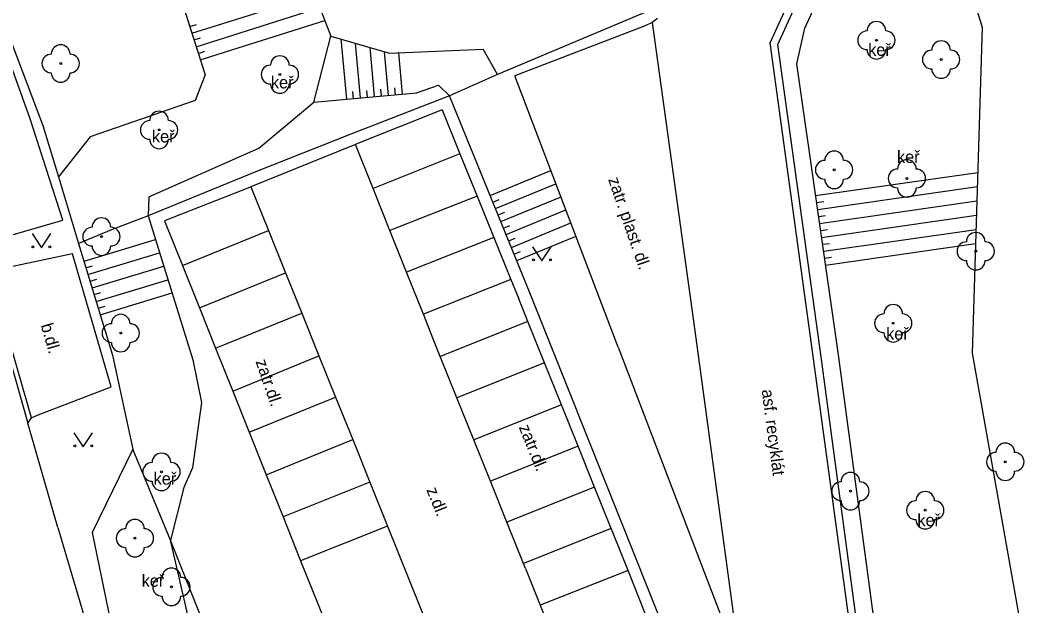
# Model space of a CAD drawing. Extents: x -600309 to -598967, y -1161267 to -1160292.
# Drawn here: x -599455.5 to -599401.3, y -1160625.1 to -1160593.8 of the extents above; entities that cross this region are included whole.
import ezdxf

# ---------------------------------------------------------------- set-up
doc = ezdxf.new("R2010")
doc.units = 0
for name, color, linetype in [('Level 10', 7, 'Continuous'), ('Level 11', 7, 'Continuous'), ('Level 14', 7, 'Continuous'), ('Level 15', 7, 'Continuous'), ('Level 22', 7, 'Continuous'), ('Level 36', 7, 'Continuous'), ('Level 40', 7, 'Continuous'), ('Level 42', 7, 'Continuous'), ('Level 7', 7, 'Continuous')]:
    doc.layers.add(name, color=color, linetype=linetype)

msp = doc.modelspace()

# ---------------------------------------------------------------- linework, layer by layer
at = {"layer": 'Level 10'}
for points in [[(-599415.41, -1160595), (-599410.64, -1160584.54)], [(-599454.99, -1160599), (-599456.78, -1160594.05)], [(-599422.1, -1160594.08), (-599429.06, -1160596.75)], [(-599421.71, -1160593.9), (-599422.1, -1160594.08)], [(-599421.43, -1160593.7), (-599421.71, -1160593.9)], [(-599413.2, -1160611.1), (-599415.41, -1160595)], [(-599423.53, -1160611.26), (-599429.06, -1160596.75)], [(-599432.95, -1160598.57), (-599437.5, -1160600.4)], [(-599432.95, -1160598.57), (-599432, -1160600.92), (-599431.08, -1160603.18), (-599430.18, -1160605.4), (-599429.27, -1160607.64), (-599428.85, -1160608.67)], [(-599453.23, -1160604.47), (-599454.99, -1160599)], [(-599437.57, -1160600.43), (-599443.17, -1160602.69)], [(-599437.5, -1160600.4), (-599437.57, -1160600.43)], [(-599443.25, -1160602.72), (-599447.79, -1160604.5)], [(-599443.17, -1160602.69), (-599443.25, -1160602.72)], [(-599457.31, -1160605.64), (-599453.23, -1160604.47)], [(-599447.79, -1160604.5), (-599446.83, -1160606.9), (-599445.92, -1160609.16), (-599445.06, -1160611.31), (-599444.14, -1160613.6), (-599443.26, -1160615.8), (-599442.35, -1160618.07), (-599441.44, -1160620.32)], [(-599452.7, -1160606.26), (-599456.93, -1160607.16)], [(-599450.64, -1160613.38), (-599452.7, -1160606.26)], [(-599423.83, -1160621.15), (-599423.91, -1160620.95), (-599424.8, -1160618.74), (-599425.68, -1160616.55), (-599426.57, -1160614.34), (-599427.47, -1160612.1), (-599428.36, -1160609.89), (-599428.85, -1160608.67)], [(-599423.53, -1160611.26), (-599417.16, -1160627.92)], [(-599410.67, -1160629.64), (-599413.2, -1160611.1)], [(-599454.64, -1160614.9), (-599450.64, -1160613.38)], [(-599455.1, -1160615.32), (-599454.9, -1160615.03)], [(-599454.9, -1160615.03), (-599454.64, -1160614.9)], [(-599453.49, -1160620.89), (-599455.1, -1160615.32)], [(-599441.44, -1160620.32), (-599440.52, -1160622.68)], [(-599453.49, -1160620.89), (-599451.95, -1160626.12)], [(-599416.78, -1160638.7), (-599417.64, -1160636.58), (-599418.55, -1160634.31), (-599419.44, -1160632.09), (-599420.33, -1160629.87), (-599421.24, -1160627.6), (-599422.13, -1160625.39), (-599423.01, -1160623.19), (-599423.83, -1160621.15)], [(-599440.52, -1160622.68), (-599437.05, -1160631.26)]]:
    msp.add_lwpolyline(points, dxfattribs=at)
at = {"layer": 'Level 11'}
for points in [[(-599421.71, -1160593.9), (-599419.44, -1160610.39)], [(-599433.41, -1160610.86), (-599433.95, -1160609.5), (-599434.85, -1160607.25), (-599435.74, -1160605.03), (-599436.64, -1160602.77), (-599437.57, -1160600.43)], [(-599432, -1160600.92), (-599436.64, -1160602.77)], [(-599443.17, -1160602.69), (-599442.23, -1160605.03), (-599441.32, -1160607.29), (-599440.45, -1160609.44), (-599439.53, -1160611.72), (-599438.64, -1160613.92), (-599437.72, -1160616.19), (-599436.81, -1160618.46)], [(-599431.08, -1160603.18), (-599435.74, -1160605.03)], [(-599450.62, -1160604.99), (-599452.38, -1160605.71)], [(-599446.83, -1160606.9), (-599442.23, -1160605.03)], [(-599430.18, -1160605.4), (-599434.85, -1160607.25)], [(-599457.59, -1160606.56), (-599455.1, -1160615.32)], [(-599454.9, -1160615.03), (-599457.22, -1160607.01)], [(-599445.92, -1160609.16), (-599441.32, -1160607.29)], [(-599429.27, -1160607.64), (-599433.95, -1160609.5)], [(-599445.06, -1160611.31), (-599440.45, -1160609.44)], [(-599428.36, -1160609.89), (-599433.05, -1160611.75)], [(-599428.49, -1160623.09), (-599428.6, -1160622.82), (-599429.49, -1160620.6), (-599430.37, -1160618.42), (-599431.26, -1160616.2), (-599432.16, -1160613.96), (-599433.05, -1160611.75), (-599433.41, -1160610.86)], [(-599419.44, -1160610.39), (-599416.99, -1160628.36)], [(-599444.14, -1160613.6), (-599439.53, -1160611.72)], [(-599427.47, -1160612.1), (-599432.16, -1160613.96)], [(-599443.26, -1160615.8), (-599438.64, -1160613.92)], [(-599426.57, -1160614.34), (-599431.26, -1160616.2)], [(-599442.35, -1160618.07), (-599437.72, -1160616.19)], [(-599425.68, -1160616.55), (-599430.37, -1160618.42)], [(-599436.81, -1160618.46), (-599441.44, -1160620.32)], [(-599436.81, -1160618.46), (-599435.86, -1160620.82)], [(-599424.8, -1160618.74), (-599429.49, -1160620.6)], [(-599435.86, -1160620.82), (-599440.52, -1160622.68)], [(-599435.86, -1160620.82), (-599432.37, -1160629.5)], [(-599423.91, -1160620.95), (-599428.6, -1160622.82)], [(-599428.49, -1160623.09), (-599427.7, -1160625.04), (-599426.81, -1160627.26), (-599425.92, -1160629.47), (-599425.01, -1160631.74), (-599424.11, -1160633.96), (-599423.22, -1160636.18), (-599422.31, -1160638.45), (-599421.45, -1160640.58)], [(-599423.01, -1160623.19), (-599427.7, -1160625.04)]]:
    msp.add_lwpolyline(points, dxfattribs=at)
at = {"layer": 'Level 14'}
for points in [[(-599413.55, -1160594.22), (-599409.98, -1160586.42)], [(-599447.57, -1160590.55), (-599445.62, -1160596.71)], [(-599440.42, -1160590.7), (-599438.89, -1160594.63)], [(-599404.8, -1160591.81), (-599404.07, -1160594.16)], [(-599439.8, -1160598.17), (-599438.89, -1160594.63)], [(-599438.89, -1160594.63), (-599435.76, -1160595.55)], [(-599413.99, -1160596.11), (-599413.55, -1160594.22)], [(-599404.07, -1160594.16), (-599404.61, -1160611.58)], [(-599435.76, -1160595.55), (-599430.75, -1160595.34)], [(-599429.99, -1160596.69), (-599430.75, -1160595.34)], [(-599411.76, -1160611.66), (-599413.99, -1160596.11)], [(-599445.62, -1160596.71), (-599446.15, -1160598.08)], [(-599434.32, -1160597.67), (-599433.14, -1160597.26)], [(-599433.14, -1160597.26), (-599432.55, -1160597.83)], [(-599439.8, -1160598.17), (-599434.32, -1160597.67)], [(-599446.15, -1160598.08), (-599451.77, -1160600.01)], [(-599442.74, -1160600.63), (-599439.8, -1160598.17)], [(-599451.77, -1160600.01), (-599453.46, -1160602.15)], [(-599448.62, -1160603.22), (-599442.74, -1160600.63)], [(-599448.62, -1160603.22), (-599448.66, -1160604.24)], [(-599448.66, -1160604.24), (-599446.28, -1160611.93)], [(-599446.28, -1160611.93), (-599445.81, -1160614.22)], [(-599409.61, -1160627.61), (-599411.76, -1160611.66)], [(-599404.61, -1160611.58), (-599401.32, -1160630.11)], [(-599445.81, -1160614.22), (-599446.29, -1160617.7)], [(-599449.48, -1160616.7), (-599451.66, -1160621.15)], [(-599446.29, -1160617.7), (-599446.76, -1160618.75)], [(-599446.76, -1160618.75), (-599447.46, -1160621.57)], [(-599451.66, -1160621.15), (-599450.41, -1160627.21)], [(-599444.91, -1160632.64), (-599447.46, -1160621.57)]]:
    msp.add_lwpolyline(points, dxfattribs=at)
at = {"layer": 'Level 15'}
for points in [[(-599446.33, -1160594.48), (-599439.76, -1160592.41)], [(-599446.1, -1160595.2), (-599439.48, -1160593.11)], [(-599446.44, -1160594.13), (-599446.08, -1160594.01)], [(-599445.88, -1160595.91), (-599439.21, -1160593.81)], [(-599446.21, -1160594.84), (-599445.86, -1160594.73)], [(-599438.05, -1160598.01), (-599438.35, -1160594.79)], [(-599437.31, -1160597.94), (-599437.57, -1160595.02)], [(-599445.99, -1160595.56), (-599445.63, -1160595.44)], [(-599436.56, -1160597.87), (-599436.8, -1160595.25)], [(-599435.81, -1160597.81), (-599436.03, -1160595.47)], [(-599435.07, -1160597.74), (-599435.27, -1160595.53)], [(-599437.68, -1160597.98), (-599437.72, -1160597.6)], [(-599436.93, -1160597.91), (-599436.97, -1160597.54)], [(-599436.19, -1160597.84), (-599436.22, -1160597.47)], [(-599435.44, -1160597.77), (-599435.47, -1160597.4)], [(-599430.38, -1160603.15), (-599427.13, -1160601.82)], [(-599412.98, -1160603.16), (-599404.31, -1160601.92)], [(-599430.09, -1160603.85), (-599426.86, -1160602.52)], [(-599412.87, -1160603.9), (-599404.33, -1160602.68)], [(-599429.81, -1160604.54), (-599426.59, -1160603.23)], [(-599430.23, -1160603.5), (-599429.89, -1160603.36)], [(-599412.93, -1160603.53), (-599412.55, -1160603.48)], [(-599412.77, -1160604.65), (-599404.36, -1160603.44)], [(-599429.95, -1160604.19), (-599429.6, -1160604.05)], [(-599429.53, -1160605.24), (-599426.33, -1160603.92)], [(-599412.82, -1160604.27), (-599412.45, -1160604.22)], [(-599412.66, -1160605.39), (-599404.38, -1160604.2)], [(-599429.67, -1160604.89), (-599429.32, -1160604.75)], [(-599429.24, -1160605.93), (-599426.06, -1160604.62)], [(-599429.38, -1160605.58), (-599429.04, -1160605.44)], [(-599428.96, -1160606.62), (-599425.79, -1160605.33)], [(-599412.71, -1160605.02), (-599412.34, -1160604.96)], [(-599412.55, -1160606.13), (-599404.4, -1160604.96)], [(-599452.09, -1160606.66), (-599448.27, -1160605.5)], [(-599412.61, -1160605.76), (-599412.24, -1160605.71)], [(-599412.45, -1160606.87), (-599404.43, -1160605.72)], [(-599451.88, -1160607.37), (-599448.05, -1160606.21)], [(-599429.1, -1160606.28), (-599428.75, -1160606.14)], [(-599412.5, -1160606.5), (-599412.13, -1160606.45)], [(-599451.99, -1160607.02), (-599451.63, -1160606.91)], [(-599451.66, -1160608.09), (-599447.83, -1160606.93)], [(-599451.77, -1160607.73), (-599451.41, -1160607.62)], [(-599451.44, -1160608.81), (-599447.61, -1160607.65)], [(-599451.55, -1160608.45), (-599451.19, -1160608.34)], [(-599451.22, -1160609.53), (-599447.38, -1160608.36)], [(-599451.33, -1160609.17), (-599450.97, -1160609.06)]]:
    msp.add_lwpolyline(points, dxfattribs=at)
at = {"layer": 'Level 22'}
for centre in [(-599409.73, -1160594.86), (-599453.34, -1160596.1), (-599406.27, -1160595.89), (-599441.62, -1160596.69), (-599448.08, -1160599.65), (-599411.99, -1160601.78), (-599408.1, -1160602.24), (-599451.16, -1160605.35), (-599404.42, -1160606.13), (-599408.83, -1160609.98), (-599450.13, -1160610.5), (-599402.84, -1160617.38), (-599447.95, -1160617.92), (-599411.12, -1160618.95), (-599407.12, -1160619.97), (-599449.37, -1160621.46), (-599447.42, -1160624.06)]:
    msp.add_circle(centre, 0.05, dxfattribs=at)
for centre, start, end in [((-599409.73, -1160594.36), 0, 180), ((-599410.23, -1160594.86), 90, 270), ((-599409.23, -1160594.86), 270, 90), ((-599453.34, -1160595.6), 0, 180), ((-599406.27, -1160595.39), 0, 180), ((-599453.84, -1160596.1), 90, 270), ((-599452.84, -1160596.1), 270, 90), ((-599441.62, -1160596.19), 0, 180), ((-599409.73, -1160595.36), 180, 0), ((-599406.77, -1160595.89), 90, 270), ((-599405.77, -1160595.89), 270, 90), ((-599442.12, -1160596.69), 90, 270), ((-599441.12, -1160596.69), 270, 90), ((-599453.34, -1160596.6), 180, 0), ((-599406.27, -1160596.39), 180, 0), ((-599441.62, -1160597.19), 180, 0), ((-599448.08, -1160599.15), 0, 180), ((-599448.58, -1160599.65), 90, 270), ((-599447.58, -1160599.65), 270, 90), ((-599448.08, -1160600.15), 180, 0), ((-599411.99, -1160601.28), 0, 180), ((-599412.49, -1160601.78), 90, 270), ((-599411.49, -1160601.78), 270, 90), ((-599408.1, -1160601.74), 0, 180), ((-599408.6, -1160602.24), 90, 270), ((-599407.6, -1160602.24), 270, 90), ((-599411.99, -1160602.28), 180, 0), ((-599408.1, -1160602.74), 180, 0), ((-599451.16, -1160604.85), 0, 180), ((-599451.66, -1160605.35), 90, 270), ((-599450.66, -1160605.35), 270, 90), ((-599404.42, -1160605.63), 0, 180), ((-599451.16, -1160605.85), 180, 0), ((-599404.92, -1160606.13), 90, 270), ((-599403.92, -1160606.13), 270, 90), ((-599404.42, -1160606.63), 180, 0), ((-599408.83, -1160609.48), 0, 180), ((-599450.13, -1160610), 0, 180), ((-599409.33, -1160609.98), 90, 270), ((-599408.33, -1160609.98), 270, 90), ((-599450.63, -1160610.5), 90, 270), ((-599449.63, -1160610.5), 270, 90), ((-599408.83, -1160610.48), 180, 0), ((-599450.13, -1160611), 180, 0), ((-599402.84, -1160616.88), 0, 180), ((-599447.95, -1160617.42), 0, 180), ((-599403.34, -1160617.38), 90, 270), ((-599402.34, -1160617.38), 270, 90), ((-599448.45, -1160617.92), 90, 270), ((-599447.45, -1160617.92), 270, 90), ((-599411.12, -1160618.45), 0, 180), ((-599402.84, -1160617.88), 180, 0), ((-599447.95, -1160618.42), 180, 0), ((-599411.62, -1160618.95), 90, 270), ((-599410.62, -1160618.95), 270, 90), ((-599407.12, -1160619.47), 0, 180), ((-599411.12, -1160619.45), 180, 0), ((-599407.62, -1160619.97), 90, 270), ((-599406.62, -1160619.97), 270, 90), ((-599449.37, -1160620.96), 0, 180), ((-599407.12, -1160620.47), 180, 0), ((-599449.87, -1160621.46), 90, 270), ((-599448.87, -1160621.46), 270, 90), ((-599449.37, -1160621.96), 180, 0), ((-599447.42, -1160623.56), 0, 180), ((-599447.92, -1160624.06), 90, 270), ((-599446.92, -1160624.06), 270, 90), ((-599447.42, -1160624.56), 180, 0)]:
    msp.add_arc(centre, 0.5, start, end, dxfattribs=at)
at = {"layer": 'Level 36'}
for points in [[(-599454.87, -1160605.19), (-599454.37, -1160605.94), (-599453.87, -1160605.19)], [(-599428.11, -1160605.89), (-599427.61, -1160606.64), (-599427.11, -1160605.89)], [(-599452.63, -1160615.83), (-599452.13, -1160616.58), (-599451.63, -1160615.83)]]:
    msp.add_lwpolyline(points, dxfattribs=at)
for centre in [(-599454.8202, -1160605.8898), (-599453.9208, -1160605.8898), (-599428.0602, -1160606.5898), (-599427.1608, -1160606.5898), (-599452.5802, -1160616.5298), (-599451.6808, -1160616.5298)]:
    msp.add_circle(centre, 0.05, dxfattribs=at)
at = {"layer": 'Level 7'}
for points in [[(-599415, -1160595.08), (-599410.33, -1160584.84)], [(-599458.54, -1160588.22), (-599454.29, -1160599.42)], [(-599421.55, -1160593.14), (-599429.99, -1160596.69)], [(-599412.69, -1160611.78), (-599415, -1160595.08)], [(-599429.99, -1160596.69), (-599432.55, -1160597.83)], [(-599432.55, -1160597.83), (-599437.82, -1160599.87)], [(-599428.25, -1160608.36), (-599432.55, -1160597.83)], [(-599454.29, -1160599.42), (-599453.46, -1160602.15)], [(-599437.82, -1160599.87), (-599442.87, -1160601.87)], [(-599453.46, -1160602.15), (-599452.38, -1160605.71), (-599450.57, -1160611.68)], [(-599442.87, -1160601.87), (-599448.66, -1160604.24)], [(-599448.66, -1160604.24), (-599450.62, -1160604.99)], [(-599423.21, -1160620.97), (-599428.25, -1160608.36)], [(-599450.57, -1160611.68), (-599449.48, -1160616.7)], [(-599410.55, -1160627.73), (-599412.69, -1160611.78)], [(-599447.46, -1160621.57), (-599449.48, -1160616.7)], [(-599416.02, -1160638.99), (-599423.21, -1160620.97)], [(-599445.31, -1160626.99), (-599447.46, -1160621.57)]]:
    msp.add_lwpolyline(points, dxfattribs=at)

# ---------------------------------------------------------------- texts
at = {"layer": 'Level 40'}
for s, rotation, p in [('zatr. plast. dl.', 288.99951, (-599424.08, -1160602.29)), ('b.dl.', 286, (-599454.41, -1160610.08)), ('zatr.dl.', 288.99951, (-599442.93, -1160612.02)), ('asf. recyklát', 277.5641, (-599415.87, -1160613.55)), ('zatr.dl.', 292, (-599428.86, -1160615.53)), ('z.dl.', 292, (-599433.8, -1160618.88))]:
    msp.add_text(s, height=0.65, rotation=rotation, dxfattribs=at).set_placement(p)
at = {"layer": 'Level 42'}
for p in [(-599410.17, -1160595.69), (-599442.1, -1160597.43), (-599448.46, -1160600.32), (-599408.63, -1160601.41), (-599409.21, -1160610.86), (-599448.37, -1160618.6), (-599407.54, -1160620.82), (-599449.01, -1160624.06)]:
    msp.add_text('keř', height=0.65, dxfattribs=at).set_placement(p)

doc.saveas('drawing.dxf')
